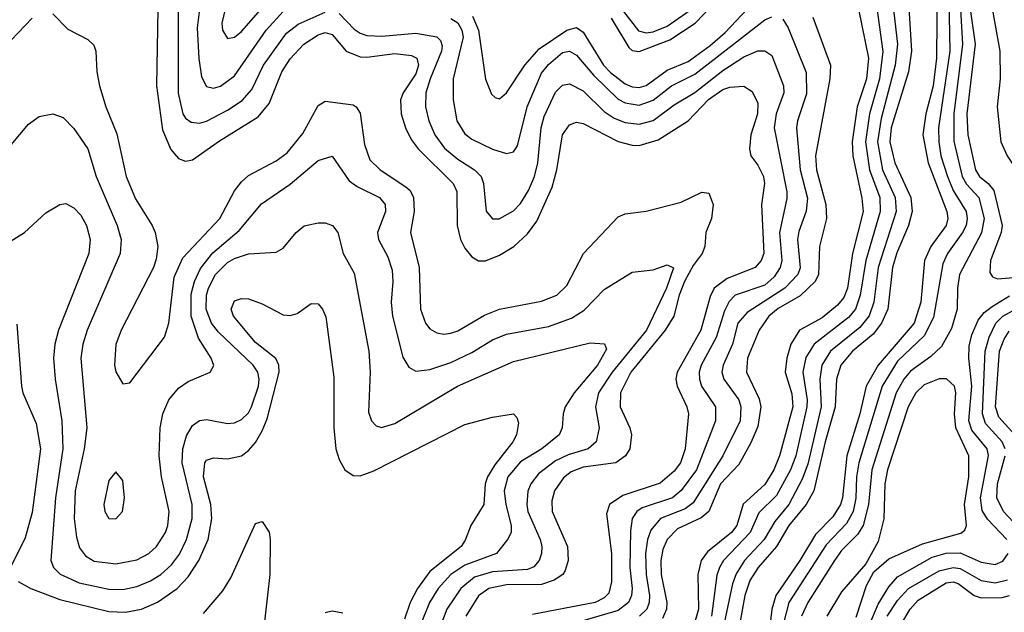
# Model space of a CAD drawing. Header units: inches. Extents: x 990535 to 1117859, y 769386 to 892122.
# Tile 479 of 656: x 1062475 to 1065296, y 816561 to 818260. Entities that reach past the tile are written whole.
import ezdxf

# ---------------------------------------------------------------- set-up
doc = ezdxf.new("R2010")
doc.units = ezdxf.units.IN
doc.header["$MEASUREMENT"] = 0
doc.layers.add('B0861', color=7, linetype='Continuous')

msp = doc.modelspace()

# ---------------------------------------------------------------- linework, layer by layer
at = {"layer": 'B0861', "color": 5}
for points, elevation in [([(1064963, 818430), (1064990.4, 818190), (1064984.1, 818130), (1064943.5, 817976.5), (1064932.7, 817910), (1064947.6, 817830), (1064983.9, 817750), (1064986.7, 817710), (1064935, 817550), (1064922.5, 817450), (1064909.2, 817410.8), (1064882.6, 817377.4), (1064798.5, 817310), (1064773.2, 817270), (1064767.5, 817230), (1064772, 817150), (1064733.8, 816986.2), (1064717.3, 816942.7), (1064679.3, 816870), (1064638.4, 816821.6), (1064607.9, 816770), (1064552.2, 816710), (1064527.9, 816672.1), (1064517.1, 816642.9), (1064493.7, 816530)], 2960), ([(1065016.7, 818390), (1065030.6, 818170), (1065021.9, 818110), (1064972.6, 817950), (1064968, 817910), (1064982.3, 817850), (1065028.2, 817750), (1065032.8, 817710), (1065022.3, 817670), (1064988.6, 817591.4), (1064975.8, 817550), (1064963.1, 817430), (1064944.2, 817390), (1064921, 817359), (1064861, 817310), (1064828.1, 817270), (1064815.2, 817230), (1064811.4, 817150), (1064782.8, 817050), (1064750.3, 816910), (1064728.3, 816870), (1064679.2, 816810), (1064643.4, 816750), (1064590.6, 816690), (1064567.6, 816652.4), (1064552.5, 816610), (1064538.1, 816530)], 2980), ([(1065104.1, 818370), (1065102.6, 818150), (1065092.7, 818070), (1065071.4, 817990), (1065063.4, 817930), (1065077.9, 817850), (1065131.4, 817710), (1065134.6, 817690), (1065129.5, 817670), (1065086.1, 817610), (1065067.9, 817570), (1065057.5, 817450), (1065038.5, 817390), (1064935.2, 817270), (1064900.5, 817210), (1064882.2, 817130), (1064845.6, 817010), (1064833.2, 816890), (1064827.5, 816870), (1064805.2, 816834.8), (1064755.4, 816784.6), (1064710.8, 816710), (1064641.6, 816610), (1064630, 816570), (1064617.6, 816462.4)], 3020), ([(1065136.9, 818370), (1065140, 818170), (1065107.9, 817950), (1065108.7, 817910), (1065114.3, 817870), (1065133.2, 817810), (1065150.3, 817770.3), (1065186.8, 817710), (1065190.3, 817690), (1065186.7, 817670), (1065176.4, 817650), (1065134, 817590), (1065120.2, 817559.8), (1065093.7, 817406.3), (1065066.5, 817353.5), (1064990, 817281.2), (1064946.1, 817210), (1064879.2, 816990), (1064872.7, 816950), (1064871, 816889), (1064863, 816850), (1064844.2, 816815.8), (1064785.6, 816754.4), (1064678.6, 816590), (1064663.4, 816530)], 3040), ([(1065164.9, 818390), (1065177.1, 818190), (1065151.9, 817990), (1065151.8, 817911.8), (1065175.4, 817810), (1065188.1, 817788.1), (1065223.2, 817750), (1065239.1, 817690), (1065230.8, 817649.2), (1065167.9, 817530), (1065161.9, 817490), (1065161.1, 817430), (1065145, 817375), (1065116.3, 817323.7), (1065085.5, 817294.5), (1065027.2, 817252.8), (1065008.6, 817230), (1064986.3, 817190), (1064916.5, 816970), (1064907.4, 816870), (1064891.6, 816810), (1064875.7, 816784.3), (1064830, 816738.3), (1064810, 816710.4), (1064733.3, 816590), (1064715.2, 816550)], 3060), ([(1064923.5, 818350), (1064948.4, 818168.4), (1064938.9, 818090), (1064910.2, 817990), (1064898.4, 817910), (1064910.2, 817830), (1064939.6, 817750), (1064940.9, 817710), (1064899.3, 817570), (1064883.6, 817470), (1064870, 817430), (1064850, 817406.8), (1064751.2, 817330), (1064728.1, 817291.9), (1064719.3, 817250), (1064731.9, 817170), (1064730.9, 817150), (1064698.8, 817010), (1064684, 816970), (1064643.9, 816896.1), (1064593.4, 816846.6), (1064568.5, 816790), (1064492, 816710), (1064479.8, 816690), (1064472.5, 816667.5), (1064457, 816550)], 2940), ([(1063068.4, 818310), (1063054.2, 818250), (1063056.1, 818230), (1063070, 818206.4), (1063090, 818209.5), (1063110, 818226.3), (1063186.9, 818313.1)], 2880), ([(1064170, 818264.6), (1064220.3, 818180.3), (1064230, 818172), (1064250, 818168.8), (1064337.7, 818202.3), (1064410.2, 818249.8), (1064486.9, 818330)], 2920), ([(1065196.1, 818310), (1065212.9, 818190), (1065189.5, 817990), (1065191.7, 817930), (1065213.6, 817830), (1065225.7, 817810), (1065250.7, 817790), (1065266.2, 817770), (1065290.1, 817670), (1065287.5, 817650), (1065257.2, 817570), (1065255.4, 817535.4), (1065262.8, 817522.8), (1065276.8, 817516.8), (1065390, 817527)], 3080), ([(1065254.9, 818330), (1065284.1, 818170), (1065284.6, 818090), (1065276.2, 818010), (1065286.8, 817910), (1065305.1, 817870), (1065370, 817773.1), (1065390, 817756.6), (1065410, 817756.4), (1065430, 817777.5), (1065478.3, 817850), (1065550.6, 817909.4), (1065590, 817958.7), (1065610, 817968), (1065710, 817994.1), (1065787.4, 818010), (1065810, 818031.5), (1065819.3, 818070), (1065818.5, 818110), (1065799.7, 818170), (1065789.8, 818230), (1065749.5, 818330)], 3120), ([(1062870.6, 818290), (1062866.6, 818070), (1062884.2, 817944.2), (1062908.1, 817888.1), (1062930, 817861.6), (1062950, 817854.4), (1062970, 817858), (1063046.9, 817913.1), (1063158.5, 817981.5), (1063190, 818020.1), (1063225.5, 818110), (1063250, 818148.1), (1063289, 818190), (1063330, 818216.9), (1063350, 818222.9), (1063370, 818217.2), (1063410, 818169.7), (1063450, 818153.3), (1063470, 818152.2), (1063550, 818163.2), (1063597.4, 818157.4), (1063613, 818150), (1063617.9, 818130), (1063610, 818104.3), (1063574.1, 818050), (1063566.4, 818030), (1063568.2, 817990), (1063580.4, 817950), (1063596.7, 817916.7), (1063616.4, 817890), (1063717.2, 817790), (1063727.3, 817767.3), (1063728.3, 817670), (1063738, 817630), (1063750, 817605.4), (1063770, 817579.8), (1063790, 817569.1), (1063810, 817569.2), (1063850, 817585.1), (1063890.5, 817609.5), (1063930, 817646.2), (1063957.1, 817682.9), (1064000.5, 817779.5), (1064013.6, 817830), (1064029.9, 817930), (1064050, 817958.6), (1064070, 817966.3), (1064090, 817962.4), (1064190, 817911), (1064230, 817900.1), (1064250, 817899.4), (1064304.9, 817915.1), (1064390, 817970.1), (1064448.6, 818031.4), (1064490, 818059.8), (1064510, 818066.8), (1064550, 818069.5), (1064573.7, 818053.7), (1064590, 818020.5), (1064589.3, 817990), (1064570.1, 817930), (1064566, 817890), (1064570.2, 817870), (1064590, 817842.8), (1064606, 817810), (1064609.6, 817790), (1064600.6, 817730), (1064607.3, 817590), (1064600.1, 817570), (1064582.5, 817550), (1064501.9, 817518.1), (1064465, 817490), (1064453.4, 817466.6), (1064426.7, 817370), (1064359.2, 817250), (1064355.3, 817230), (1064358.7, 817210), (1064386.7, 817150), (1064391.7, 817130), (1064381.6, 817030), (1064368.5, 816990), (1064350, 816965.5), (1064310, 816931.8), (1064203.4, 816896.6), (1064164.7, 816870), (1064156.6, 816843.4), (1064170.9, 816730), (1064170.9, 816649.1), (1064163.2, 816616.8), (1064150, 816603), (1064124, 816590), (1063944.7, 816555.3)], 2820), ([(1062928.9, 818290), (1062928.9, 818048.9), (1062942.6, 817990), (1062950, 817977.3), (1062965.8, 817965.8), (1062990, 817963.3), (1063010, 817969.3), (1063070, 818000.3), (1063111.8, 818028.2), (1063139.8, 818060.2), (1063173.4, 818130), (1063239.1, 818220.9), (1063272.8, 818247.2), (1063350, 818281.9)], 2840), ([(1062989.7, 818289.7), (1062983.1, 818236.9), (1062988.3, 818148.3), (1062996, 818096), (1063010, 818068.1), (1063030, 818064), (1063050, 818069.6), (1063090, 818099.4), (1063181, 818230), (1063230, 818283)], 2860), ([(1063390, 818277.5), (1063432.9, 818232.9), (1063450, 818220.8), (1063470, 818214.2), (1063512.5, 818212.5), (1063610, 818220.9), (1063670, 818211.1), (1063680.3, 818200.3), (1063685.2, 818185.2), (1063683.5, 818170), (1063650.6, 818090), (1063639, 818050), (1063637.8, 818010), (1063647, 817970), (1063664, 817930), (1063692.1, 817892.1), (1063730, 817859.9), (1063778.5, 817830), (1063797.5, 817810), (1063804.2, 817790), (1063811.2, 817711.2), (1063829.6, 817689.6), (1063848.8, 817688.8), (1063890, 817711.9), (1063910, 817733.1), (1063933, 817770), (1063949.6, 817810), (1063959.4, 817850), (1063969.4, 817950), (1063978, 817982), (1064010, 818052.1), (1064030, 818072.7), (1064050, 818076), (1064090, 818056.1), (1064150, 817996.9), (1064177.9, 817977.9), (1064210, 817965.2), (1064250, 817960.1), (1064290, 817970.7), (1064350, 818016), (1064410, 818051.4), (1064490, 818114.6), (1064550, 818153.8), (1064590, 818170.5), (1064610, 818170.9), (1064630, 818157.2), (1064663.4, 818070), (1064664.7, 818050), (1064642.9, 817990), (1064636.5, 817950), (1064673.3, 817766.7), (1064673, 817747), (1064652.3, 817650), (1064658.5, 817570), (1064654.1, 817550), (1064636.8, 817523.2), (1064610, 817499.5), (1064525, 817470), (1064508.1, 817451.9), (1064494.3, 817425.7), (1064470.6, 817349.4), (1064427.7, 817270), (1064422.3, 817250), (1064422.6, 817230), (1064429.1, 817210), (1064468.9, 817150), (1064468.6, 817110), (1064414.4, 816970), (1064370, 816910.7), (1064345.5, 816890), (1064258.7, 816861.3), (1064243, 816850), (1064230.1, 816830), (1064224.9, 816795.1), (1064223.3, 816690), (1064230.3, 816630), (1064228.3, 816610), (1064219.7, 816590), (1064190, 816566.9), (1064007.3, 816512.7)], 2840), ([(1063772.3, 818270), (1063789.8, 818230), (1063809.2, 818089.2), (1063826.4, 818046.4), (1063837.1, 818037.1), (1063850, 818032.9), (1063870, 818050.2), (1063921.9, 818130), (1063963.4, 818176.6), (1064042.3, 818230), (1064070, 818237.5), (1064090, 818224.1), (1064148.1, 818130), (1064168.3, 818108.3), (1064210, 818075.9), (1064230, 818067.3), (1064250, 818065.7), (1064270, 818071.4), (1064330, 818115.1), (1064390, 818140.2), (1064453.8, 818186.2), (1064496.6, 818223.4), (1064559.6, 818290)], 2880), ([(1064195.4, 818295.4), (1064248.4, 818228.4), (1064270, 818222.1), (1064290, 818225), (1064330, 818241.2), (1064406.2, 818293.8)], 2940), ([(1064878.8, 818290), (1064907.1, 818150), (1064901.6, 818090), (1064875.2, 818010), (1064860.5, 817910), (1064862.5, 817870), (1064888.6, 817748.6), (1064891.6, 817710), (1064861.5, 817590), (1064847.3, 817490), (1064836.5, 817463.5), (1064818.6, 817441.4), (1064774.6, 817405.4), (1064709.9, 817370.1), (1064684.5, 817330), (1064673.1, 817290), (1064668.8, 817250), (1064687.5, 817187.5), (1064690.6, 817150), (1064652.2, 817010), (1064635.6, 816970), (1064610, 816927.5), (1064548.2, 816871.8), (1064529.5, 816810.5), (1064514.6, 816790), (1064445.4, 816734.6), (1064427.5, 816710), (1064418.4, 816670), (1064419.8, 816570), (1064408.2, 816530)], 2920), ([(1062450, 818201.1), (1062510, 818263.9)], 2780), ([(1062570, 818276.5), (1062613, 818233), (1062670, 818203.5), (1062687.3, 818187.3), (1062693.1, 818170), (1062695.4, 818110), (1062703.6, 818070), (1062721.7, 818010), (1062752.7, 817932.7), (1062779.5, 817810), (1062806.5, 817746.5), (1062854.6, 817670), (1062862.9, 817650), (1062870.1, 817610), (1062866.2, 817573.8), (1062857.8, 817550), (1062765.5, 817370), (1062750, 817329.4), (1062746.1, 817270), (1062750.2, 817250.2), (1062770, 817216.4), (1062790, 817219.5), (1062890, 817350.3), (1062902.2, 817390), (1062917.8, 817522.2), (1062942.6, 817577.4), (1063048.7, 817690), (1063090.7, 817769.3), (1063110, 817795.4), (1063130, 817813.6), (1063210, 817855.4), (1063241.4, 817878.6), (1063286.3, 817933.7), (1063330, 818013.5), (1063350, 818026.4), (1063430, 818015.5), (1063438.9, 818010), (1063450, 817991.7), (1063462.5, 817902.5), (1063478.5, 817858.5), (1063507.7, 817830), (1063581.3, 817781.3), (1063593.3, 817770), (1063603.7, 817750), (1063605.4, 817710), (1063594.6, 817650), (1063619.4, 817550), (1063623.1, 817430), (1063637.9, 817390), (1063650, 817374.3), (1063670, 817362), (1063690, 817358.2), (1063710, 817361.3), (1063730, 817368.3), (1063807.1, 817412.9), (1063849.8, 817430), (1063970, 817453.3), (1064014.2, 817470), (1064042.3, 817497.7), (1064090.4, 817589.6), (1064190, 817695), (1064210, 817703.2), (1064270, 817711.5), (1064370, 817736.8), (1064430, 817765.5), (1064450, 817762.7), (1064462.1, 817730), (1064457.1, 817690), (1064440.7, 817650), (1064438.6, 817610), (1064430.9, 817590), (1064404.9, 817555.1), (1064380, 817510), (1064364.2, 817470), (1064349, 817410), (1064324.6, 817370), (1064226.3, 817250), (1064196.8, 817190), (1064195.6, 817150), (1064223.3, 817090), (1064227.7, 817070), (1064222.8, 817030), (1064210.5, 817009.5), (1064182.9, 816990), (1064090, 816977), (1064055.5, 816964.5), (1064033.3, 816946.7), (1064007.4, 816910), (1063999.3, 816880.7), (1064000.3, 816850), (1064044.5, 816750), (1064046.6, 816710), (1064038.4, 816681.6), (1064031.1, 816670), (1064006.5, 816653.5), (1063970, 816641), (1063870, 816639.8), (1063818.8, 816630), (1063790, 816609), (1063753.1, 816550)], 2780), ([(1063710, 818262.9), (1063730, 818250.8), (1063741.9, 818230), (1063745.5, 818210), (1063716.7, 818090), (1063716.8, 818030), (1063727.4, 817970), (1063750, 817932.8), (1063770, 817917.9), (1063830, 817889.2), (1063870, 817876.4), (1063890, 817881.3), (1063901.8, 817898.2), (1063929, 818010), (1063970, 818106.7), (1063990, 818131.9), (1064030, 818165.6), (1064050, 818170.1), (1064070, 818158.5), (1064119.7, 818099.7), (1064190, 818031.9), (1064210, 818021.2), (1064250, 818015.2), (1064290, 818029.2), (1064342.6, 818070), (1064410, 818104.2), (1064610, 818259.9), (1064630, 818267.8)], 2860), ([(1064661.3, 818261.3), (1064676.9, 818236.9), (1064728.8, 818108.8), (1064730, 818047.8), (1064703.4, 817970), (1064701.3, 817950), (1064711.5, 817830), (1064732, 817748), (1064728.5, 817711.5), (1064707.3, 817652.7), (1064703.6, 817630), (1064711.3, 817548.7), (1064704.4, 817530), (1064667.8, 817490), (1064559.6, 817420.4), (1064533.2, 817390), (1064517.6, 817330), (1064490.4, 817270), (1064487.2, 817250), (1064493.1, 817230), (1064535.9, 817170), (1064541.4, 817150), (1064539.1, 817110), (1064489.5, 817010), (1064405.1, 816874.9), (1064381.9, 816858.1), (1064311.1, 816830), (1064283.2, 816796.8), (1064273.8, 816770), (1064268.5, 816730), (1064270.3, 816670), (1064279.2, 816610), (1064278.7, 816590), (1064271.9, 816570), (1064251.3, 816550)], 2860), ([(1064747.5, 818267.5), (1064798.4, 818130), (1064796.7, 818090), (1064755.1, 817870), (1064758, 817830), (1064784.9, 817730), (1064786.9, 817690), (1064767.2, 817610), (1064763.9, 817530), (1064754.2, 817510), (1064711.2, 817468.8), (1064648.2, 817431.8), (1064621.4, 817410), (1064593.8, 817370), (1064560.2, 817290), (1064557.4, 817250), (1064593.7, 817173.7), (1064598.6, 817150), (1064590, 817094.2), (1064570, 817047.2), (1064535.2, 816984.8), (1064482.7, 816930), (1064450, 816850), (1064428.1, 816831.9), (1064359.4, 816800.6), (1064330, 816770), (1064318.1, 816741.9), (1064312.5, 816710), (1064313.3, 816670), (1064329.1, 816590), (1064328.8, 816570), (1064316.6, 816543.4)], 2880), ([(1062450, 817901.1), (1062500, 817960), (1062530, 817982.2), (1062570, 817990.2), (1062599.1, 817979.1), (1062630, 817948.1), (1062669.7, 817889.7), (1062694.2, 817810), (1062753.6, 817670), (1062765.5, 817630), (1062763, 817590), (1062668, 817370), (1062655.5, 817330), (1062650.1, 817290.1), (1062667.1, 817090), (1062659.7, 817030), (1062633.9, 816910), (1062630.7, 816830.7), (1062637.2, 816777.2), (1062646.3, 816746.3), (1062663.5, 816723.5), (1062688.5, 816708.5), (1062750, 816700.3), (1062810, 816711.5), (1062844.7, 816730), (1062867, 816750), (1062892.3, 816790), (1062898.9, 816810), (1062903, 816850), (1062881.3, 816950), (1062874, 817010), (1062877.3, 817090), (1062884.5, 817130), (1062901.9, 817170), (1062930, 817203.7), (1062957.3, 817222.7), (1063020.7, 817250), (1063030.9, 817269.1), (1063023.4, 817290), (1062987.1, 817347.1), (1062965.9, 817410), (1062966.3, 817473.7), (1062976.1, 817510), (1062993.1, 817546.9), (1063028.6, 817591.4), (1063103.9, 817656.1), (1063167.6, 817732.4), (1063250, 817788.9), (1063330, 817856.3), (1063370, 817868.9), (1063418.5, 817798.5), (1063441.8, 817781.8), (1063506, 817750), (1063522.4, 817730), (1063522.8, 817710), (1063500.1, 817650), (1063503.1, 817630), (1063530, 817580.2), (1063542, 817542), (1063544.5, 817510), (1063539.4, 817450), (1063543, 817410), (1063573.1, 817293.1), (1063590, 817264.2), (1063610, 817253), (1063650, 817257.2), (1063710, 817277.4), (1063770, 817305.7), (1063830, 817342), (1063870, 817358.7), (1063990, 817380.8), (1064055.9, 817404.1), (1064092.8, 817427.2), (1064150, 817486.4), (1064230, 817536.5), (1064290, 817542.7), (1064330, 817557.2), (1064348.5, 817548.5), (1064328.8, 817490), (1064271.3, 817370), (1064172.2, 817250), (1064133.3, 817190), (1064125.3, 817150), (1064135, 817090), (1064127.2, 817050), (1064103.5, 817030), (1064046.8, 817013.2), (1064010, 816995.6), (1063961.9, 816958.1), (1063939.9, 816930), (1063931.3, 816908.7), (1063927.8, 816870), (1063931.1, 816850), (1063966.4, 816770), (1063970.8, 816750), (1063970.5, 816730), (1063963.3, 816710), (1063948.3, 816691.7), (1063930, 816684.2), (1063830, 816677.8), (1063777.7, 816662.3), (1063738.9, 816630), (1063698.8, 816570), (1063675.9, 816510)], 2760), ([(1062450, 817626), (1062488.6, 817650), (1062550, 817706.3), (1062590, 817730.4), (1062606.9, 817733.1), (1062630, 817720.7), (1062650, 817699.3), (1062666.3, 817670), (1062676.3, 817630), (1062672.7, 817590), (1062585.9, 817370), (1062575.5, 817330), (1062572, 817290), (1062576.1, 817230), (1062595, 817110), (1062598.7, 817030), (1062577.5, 816890), (1062563.8, 816710), (1062571.3, 816690), (1062590.7, 816670.7), (1062645.5, 816645.5), (1062730, 816627.4), (1062770, 816627.3), (1062810, 816635.1), (1062850, 816651.6), (1062879.1, 816670), (1062910, 816698), (1062932.3, 816727.7), (1062953.1, 816770), (1062969.4, 816830.6), (1062969.1, 816870), (1062940.5, 816990), (1062942.2, 817030), (1062952.7, 817067.3), (1062970, 817096.6), (1062990, 817111.4), (1063010, 817114.4), (1063070, 817102.9), (1063090, 817104.7), (1063110, 817113.6), (1063130, 817133), (1063139.3, 817150), (1063159.3, 817210), (1063161.4, 817230), (1063157.1, 817250), (1063143.3, 817270), (1063044.3, 817364.3), (1063024.3, 817390), (1063009.3, 817430), (1063010, 817470), (1063015.4, 817490), (1063035.7, 817530), (1063070, 817563.8), (1063090, 817575.5), (1063130, 817588.4), (1063210, 817593.2), (1063230, 817604.9), (1063267, 817650), (1063290, 817669.2), (1063330, 817677.7), (1063350, 817677.4), (1063371.6, 817670), (1063386.7, 817650), (1063401.6, 817590), (1063433.4, 817533.4), (1063475.1, 817310), (1063479.1, 817250), (1063474.7, 817134.7), (1063482.6, 817110), (1063496, 817096), (1063511.3, 817091.3), (1063550, 817102.5), (1063729.8, 817210), (1063890, 817280.6), (1064110, 817333.6), (1064150.9, 817330.9), (1064156, 817316), (1064130.8, 817270), (1064064.2, 817190), (1064038.2, 817150), (1064031.8, 817130), (1064028.9, 817090), (1064020.8, 817070), (1063970.6, 817030), (1063910, 816992.5), (1063874, 816950), (1063862.9, 816910), (1063867.6, 816870), (1063883, 816810), (1063883.4, 816790), (1063873, 816770), (1063840.8, 816730), (1063750, 816696.8), (1063710.1, 816670), (1063673.8, 816630), (1063648.9, 816590), (1063624.9, 816530)], 2740), ([(1062470.2, 816650), (1062506.4, 816630), (1062590, 816598.3), (1062730, 816563.9), (1062777.9, 816562.1), (1062823.9, 816570), (1062870, 816590.4), (1062925.9, 816630), (1062957.3, 816662.7), (1062988, 816710), (1063015, 816770), (1063025.4, 816830), (1063022.2, 816870), (1063001.9, 816950), (1063005, 816990), (1063010, 816997.8), (1063030, 817004.6), (1063070, 817001), (1063109.9, 817010.1), (1063130, 817024.9), (1063150, 817048.1), (1063170, 817081.5), (1063183.9, 817116.1), (1063218.7, 817250), (1063217.7, 817270), (1063209.2, 817289.2), (1063150, 817334.6), (1063087.3, 817410), (1063080.3, 817430), (1063090, 817454.6), (1063110, 817460.9), (1063130, 817459.7), (1063170, 817445.2), (1063230, 817414.4), (1063250, 817411.7), (1063270, 817417.4), (1063310, 817446.2), (1063330, 817445.5), (1063342.6, 817430), (1063352, 817408), (1063375.2, 817235.2), (1063375, 817090), (1063381, 817030), (1063390, 816999.6), (1063406.3, 816970), (1063430, 816953.1), (1063450, 816952.7), (1063490, 816966.7), (1063750, 817099.7), (1063830, 817121.2), (1063890, 817130.2), (1063899.7, 817119.7), (1063904.4, 817104.4), (1063898.4, 817070), (1063887.8, 817050), (1063836, 816984), (1063815.1, 816950), (1063808.9, 816930), (1063804.5, 816870), (1063767.9, 816810), (1063751.8, 816768.2), (1063740.1, 816750), (1063650, 816678.5), (1063614.6, 816630), (1063593.6, 816590), (1063577.9, 816542.1)], 2720), ([(1065303.8, 816770), (1065248.3, 816828.3), (1065233.4, 816853.4), (1065228.4, 816890), (1065251.1, 817011.1), (1065247.3, 817030), (1065203.7, 817083.7), (1065194.4, 817110), (1065203.4, 817210), (1065194.5, 817290), (1065195.4, 817324.6), (1065203.2, 817356.8), (1065221.1, 817398.9), (1065239.2, 817420.8), (1065261.7, 817438.3), (1065311.7, 817468.3)], 3060), ([(1065299, 817030), (1065290.4, 817050.4), (1065242.5, 817102.5), (1065234, 817130), (1065241.9, 817310), (1065252.8, 817350), (1065272.6, 817390), (1065292.3, 817410), (1065330, 817431.1)], 3040), ([(1062466.9, 817386.9), (1062479.4, 817210), (1062484, 817190), (1062522.3, 817102.3), (1062534.7, 817030), (1062510, 816847.8), (1062490, 816774.8), (1062448.4, 816690)], 2720), ([(1065326.9, 817070), (1065281.2, 817121.2), (1065271.7, 817150), (1065283, 817310), (1065295.7, 817344.3), (1065310, 817366.9)], 3020), ([(1064872.3, 816547.7), (1064901.4, 816638.6), (1064922.5, 816677.5), (1064965.3, 816714.7), (1065061.9, 816758.1), (1065171.9, 816788.1), (1065183, 816797), (1065188.3, 816810), (1065182.8, 816870), (1065194.6, 816950), (1065195.2, 817010), (1065157.2, 817090), (1065153.6, 817130), (1065157.9, 817190), (1065153.3, 817210), (1065130.6, 817230.6), (1065110, 817230.7), (1065066.7, 817213.3), (1065042.7, 817190), (1065020.5, 817150), (1064962, 816970), (1064954.4, 816930), (1064950.9, 816829.1), (1064935.4, 816764.6), (1064899.5, 816700.5), (1064830, 816620.3), (1064787.9, 816550)], 3080), ([(1065350.2, 816790), (1065293.7, 816850), (1065275.1, 816890), (1065276.5, 816930), (1065299.4, 817010)], 3040), ([(1063001.7, 816558.3), (1063056.8, 816623.2), (1063080.1, 816659.9), (1063150, 816815.8), (1063170, 816821.6), (1063190, 816790.7), (1063192.3, 816770), (1063191.5, 816670), (1063171.9, 816491.9)], 2680), ([(1064912.1, 816530), (1064935.4, 816584.6), (1064965.2, 816634.8), (1064990, 816663.1), (1065090, 816719.3), (1065130, 816731.2), (1065170, 816731.6), (1065230, 816705.4), (1065270, 816698.6), (1065292, 816708), (1065307.7, 816730)], 3060), ([(1064961.2, 816550), (1064990, 816595.4), (1065021.5, 816630), (1065110, 816680), (1065150, 816690.2), (1065170, 816686.7), (1065230, 816652.3), (1065270, 816645.8), (1065305.2, 816654.8)], 3040), ([(1065002.5, 816530), (1065027, 816570), (1065050, 816596.3), (1065130, 816646.2), (1065150, 816649.1), (1065163.9, 816643.9), (1065210, 816610.1), (1065230, 816603.3), (1065290, 816603.5), (1065311.8, 816610)], 3020), ([(1063350, 816561.1), (1063370, 816565.3), (1063400.3, 816560.3)], 2680)]:
    msp.add_lwpolyline(points, dxfattribs=dict(at, elevation=elevation))
at = {"layer": 'B0861', "color": 5, "elevation": 2780}
msp.add_lwpolyline([(1062750, 816963.7), (1062730, 816939.3), (1062716.1, 816870), (1062718.3, 816850), (1062730, 816830.4), (1062750, 816828.9), (1062769.6, 816850), (1062775.3, 816890), (1062770, 816939)], close=True, dxfattribs=at)

doc.saveas('drawing.dxf')
